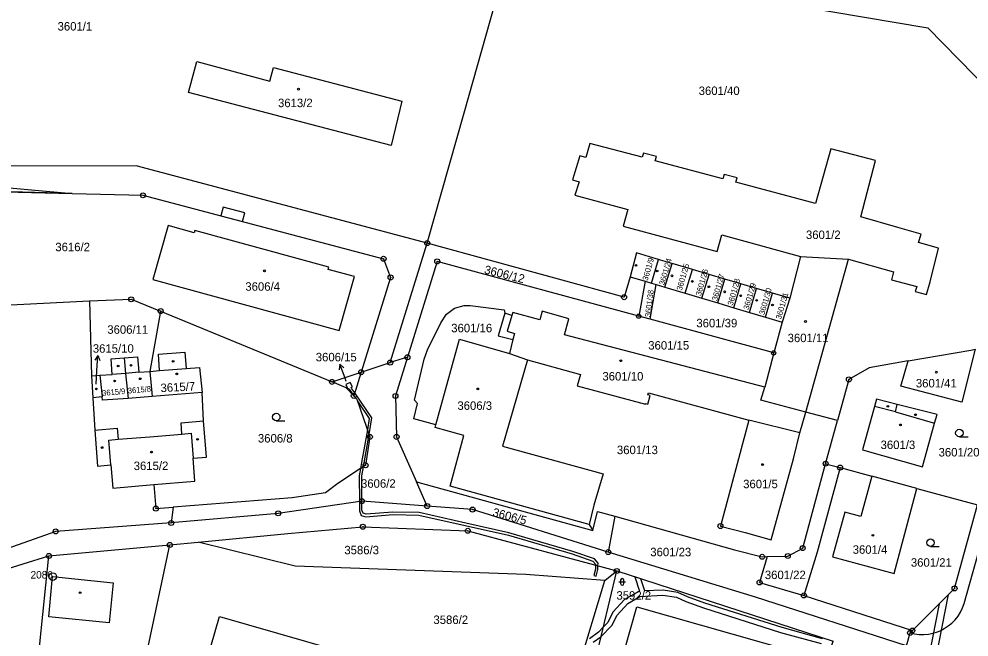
# Model space of a CAD drawing. Extents: x -644096 to -634268, y -1141430 to -1133463.
# Drawn here: x -640677.9 to -640487.2, y -1138000 to -1137875.9 of the extents above; entities that cross this region are included whole.
import ezdxf

# ---------------------------------------------------------------- set-up
doc = ezdxf.new("R2010")
doc.units = 0
for name, color, linetype in [('_CIVIL_CONSTRUCTION', 7, 'Continuous'), ('B_Hranice _3D', 7, 'Continuous'), ('M_Svah_Nasyp', 7, 'Continuous'), ('M_Svah_Zarez', 7, 'Continuous'), ('svrsek_osa_sjezdy', 7, 'Continuous'), ('svrsek_osa_VRT', 7, 'Continuous'), ('svrsek_popisy_VRT', 7, 'Continuous'), ('terminal_VRT', 7, 'Continuous')]:
    doc.layers.add(name, color=color, linetype=linetype)

msp = doc.modelspace()

# ---------------------------------------------------------------- linework, layer by layer
at = {"layer": '_CIVIL_CONSTRUCTION'}
for centre, radius in [((-640652.98, -1137911.28), 0.5), ((-640652.98, -1137911.28), 0.0303), ((-640595.91, -1137920.88), 0.5), ((-640595.91, -1137920.88), 0.0303), ((-640604.68, -1137924.02), 0.5), ((-640604.68, -1137924.02), 0.0303), ((-640593.9, -1137924.55), 0.5), ((-640593.9, -1137924.55), 0.0303), ((-640603.27, -1137927.76), 0.5), ((-640603.27, -1137927.76), 0.0303), ((-640655.34, -1137932.16), 0.5), ((-640556.39, -1137931.73), 0.5), ((-640556.39, -1137931.73), 0.0303), ((-640655.34, -1137932.16), 0.0303), ((-640649.43, -1137934.52), 0.5), ((-640649.43, -1137934.52), 0.0303), ((-640553.45, -1137935.55), 0.425), ((-640553.45, -1137935.55), 0.0258), ((-640599.88, -1137943.79), 0.5), ((-640526.37, -1137942.92), 0.425), ((-640526.37, -1137942.92), 0.0258), ((-640603.35, -1137944.86), 0.5), ((-640603.35, -1137944.86), 0.0303), ((-640599.88, -1137943.79), 0.0303), ((-640609.18, -1137946.79), 0.5), ((-640609.18, -1137946.79), 0.0303), ((-640615.03, -1137948.73), 0.5), ((-640615.03, -1137948.73), 0.0303), ((-640511.28, -1137948.24), 0.5), ((-640511.28, -1137948.24), 0.0303), ((-640610.66, -1137951.54), 0.5), ((-640610.66, -1137951.54), 0.0303), ((-640602.29, -1137951.57), 0.5), ((-640602.29, -1137951.57), 0.0303), ((-640607.43, -1137959.77), 0.5), ((-640607.43, -1137959.77), 0.0303), ((-640602.07, -1137959.78), 0.5), ((-640602.07, -1137959.78), 0.0303), ((-640608.3, -1137965.48), 0.5), ((-640608.3, -1137965.48), 0.0303), ((-640515.94, -1137965.16), 0.5), ((-640515.94, -1137965.16), 0.0303), ((-640513.04, -1137965.94), 0.5), ((-640513.04, -1137965.94), 0.0303), ((-640650.38, -1137974.18), 0.5), ((-640609.01, -1137972.67), 0.5), ((-640609.01, -1137972.67), 0.0303), ((-640595.92, -1137973.67), 0.5), ((-640595.92, -1137973.67), 0.0303), ((-640586.81, -1137974.38), 0.5), ((-640650.38, -1137974.18), 0.0303), ((-640625.82, -1137975.13), 0.5), ((-640625.82, -1137975.13), 0.0303), ((-640586.81, -1137974.38), 0.0303), ((-640647.33, -1137977.06), 0.5), ((-640647.33, -1137977.06), 0.0303), ((-640608.83, -1137977.82), 0.5), ((-640537.05, -1137977.68), 0.5), ((-640537.05, -1137977.68), 0.0303), ((-640670.5, -1137978.75), 0.5), ((-640670.5, -1137978.75), 0.0303), ((-640608.83, -1137977.82), 0.0303), ((-640587.78, -1137978.63), 0.5), ((-640587.78, -1137978.63), 0.0303), ((-640647.58, -1137981.47), 0.5), ((-640647.58, -1137981.47), 0.0303), ((-640671.85, -1137983.68), 0.5), ((-640559.57, -1137982.91), 0.5), ((-640559.57, -1137982.91), 0.0303), ((-640528.68, -1137983.85), 0.5), ((-640523.53, -1137983.7), 0.5), ((-640520.55, -1137982.1), 0.5), ((-640520.55, -1137982.1), 0.0303), ((-640671.85, -1137983.68), 0.0303), ((-640528.68, -1137983.85), 0.0303), ((-640523.53, -1137983.7), 0.0303), ((-640671.09, -1137987.83), 0.75), ((-640557.88, -1137986.7), 0.5), ((-640557.88, -1137986.7), 0.0303), ((-640671.09, -1137987.83), 0.03), ((-640529.2, -1137989), 0.5), ((-640529.2, -1137989), 0.0303), ((-640490.06, -1137990.2), 0.5), ((-640490.06, -1137990.2), 0.0303), ((-640520.3, -1137991.61), 0.5), ((-640520.3, -1137991.61), 0.0303), ((-640498.99, -1137999.12), 0.5), ((-640498.53, -1137998.66), 0.5), ((-640498.53, -1137998.66), 0.0303), ((-640498.99, -1137999.12), 0.0303)]:
    msp.add_circle(centre, radius, dxfattribs=at)
at = {"layer": 'B_Hranice _3D'}
for points in [[(-640724.18, -1137909.49), (-640667.2, -1137910.92), (-640652.98, -1137911.28), (-640604.68, -1137924.02), (-640603.27, -1137927.76), (-640609.18, -1137946.79), (-640603.35, -1137944.86), (-640595.91, -1137920.88), (-640654.35, -1137905.37), (-640723.26, -1137905.43), (-640723.36, -1137905.86)], [(-640637.33, -1137915.41), (-640632.98, -1137916.56), (-640632.51, -1137914.83), (-640636.85, -1137913.65)], [(-640612.29, -1137949.29), (-640611.85, -1137950.18), (-640611.62, -1137950.07), (-640611.45, -1137950.37), (-640610.66, -1137951.54), (-640610.47, -1137950.93), (-640611.03, -1137950.11), (-640611.17, -1137949.84), (-640610.95, -1137949.74), (-640611.4, -1137948.84)], [(-640610.47, -1137950.93), (-640610.66, -1137951.54), (-640610.07, -1137952.19), (-640609.91, -1137952.64), (-640607.56, -1137956.07), (-640607.93, -1137958.33), (-640607.59, -1137959.3), (-640607.04, -1137955.95)], [(-640607.93, -1137958.33), (-640609.08, -1137964.9), (-640609.3, -1137966.15), (-640608.73, -1137965.76), (-640608.58, -1137964.98), (-640607.59, -1137959.3)], [(-640609.04, -1137972.67), (-640609.06, -1137967.61), (-640608.73, -1137965.76), (-640609.3, -1137966.15), (-640609.56, -1137967.57), (-640609.54, -1137972.75)], [(-640609.54, -1137972.75), (-640609.53, -1137974.62), (-640609.18, -1137975.54), (-640608.22, -1137975.8), (-640602.78, -1137975.39), (-640597.58, -1137975.48), (-640588.28, -1137977.57), (-640579.63, -1137979.51), (-640566.85, -1137983.29), (-640562.65, -1137984.7), (-640562.12, -1137985.31), (-640562.13, -1137985.55), (-640561.64, -1137985.69), (-640561.62, -1137985.13), (-640562.37, -1137984.26), (-640566.69, -1137982.81), (-640579.51, -1137979.03), (-640588.18, -1137977.09), (-640597.52, -1137974.98), (-640602.8, -1137974.89), (-640608.18, -1137975.3), (-640608.8, -1137975.12), (-640609.03, -1137974.52), (-640609.04, -1137972.67)], [(-640562.48, -1137987.64), (-640561.99, -1137987.76), (-640561.66, -1137986.37), (-640561.64, -1137985.69), (-640562.13, -1137985.55), (-640562.16, -1137986.31)], [(-640493.18, -1137993.31), (-640495.84, -1138006.96), (-640494.41, -1138007.46), (-640491.29, -1137991.43)]]:
    msp.add_lwpolyline(points, close=True, dxfattribs=at)
for points in [[(-640516.54, -1138000.29), (-640524.69, -1137998.06), (-640540.16, -1137993.14), (-640543.64, -1137991.91), (-640545.61, -1137991.03), (-640548.55, -1137990.55), (-640552.24, -1137990.7), (-640553.04, -1137988.27), (-640554.23, -1137987.88), (-640553.29, -1137990.74), (-640556.29, -1137992.4), (-640558.64, -1137995), (-640559.65, -1137997.04), (-640560.58, -1137998.01), (-640561.51, -1137998.98), (-640563.34, -1138000.31)], [(-640562.6, -1138001.01), (-640561.04, -1137999.94), (-640558.83, -1137997.62), (-640557.8, -1137995.56), (-640555.65, -1137993.2), (-640553.21, -1137991.83), (-640548.61, -1137991.55), (-640545.89, -1137991.99), (-640544.02, -1137992.83), (-640540.48, -1137994.08), (-640524.97, -1137999.02), (-640516.82, -1138001.25)]]:
    msp.add_lwpolyline(points, dxfattribs=at)
at = {"layer": 'M_Svah_Nasyp'}
for p, q in [((-640578.91, -1137935.4), (-640579.87, -1137938.55)), ((-640579.87, -1137938.55), (-640578.42, -1137938.99)), ((-640578.42, -1137938.99), (-640578.72, -1137940.2)), ((-640656.48, -1137947.02), (-640659.15, -1137947.23)), ((-640653.81, -1137946.81), (-640656.48, -1137947.02)), ((-640649.63, -1137946.48), (-640644.29, -1137946.06)), ((-640501.94, -1137954.75), (-640506.11, -1137953.69)), ((-640501.94, -1137954.75), (-640501.56, -1137953.25)), ((-640501.94, -1137954.75), (-640494.08, -1137957)), ((-640645.34, -1137956.96), (-640640.81, -1137956.58)), ((-640662.64, -1137958.41), (-640658.14, -1137958.04)), ((-640658.14, -1137958.04), (-640657.98, -1137960.26)), ((-640645.21, -1137959.21), (-640645.34, -1137956.96)), ((-640659.83, -1137960.41), (-640657.98, -1137960.26)), ((-640659.43, -1137965.42), (-640659.83, -1137960.41)), ((-640657.98, -1137960.26), (-640651.6, -1137959.74)), ((-640651.6, -1137959.74), (-640645.21, -1137959.21)), ((-640645.21, -1137959.21), (-640643.33, -1137959.05)), ((-640643.33, -1137959.05), (-640642.93, -1137964.03)), ((-640671.88, -1137995.89), (-640671.11, -1137987.82)), ((-640671.11, -1137987.82), (-640658.98, -1137989.1)), ((-640658.98, -1137989.1), (-640659.77, -1137997.11)), ((-640659.77, -1137997.11), (-640671.88, -1137995.89))]:
    msp.add_line(p, q, dxfattribs=at)
at = {"layer": 'M_Svah_Zarez'}
for centre in [(-640621.76, -1137889.97), (-640554.01, -1137925.35), (-640628.6, -1137926.44), (-640549.77, -1137926.47), (-640546.79, -1137927.44), (-640542.7, -1137928.57), (-640539.38, -1137929.64), (-640536.21, -1137930.66), (-640532.99, -1137931.44), (-640529.78, -1137932.37), (-640526.61, -1137933.3), (-640519.99, -1137936.61), (-640655.38, -1137945.41), (-640646.94, -1137944.61), (-640557.05, -1137944.5), (-640657.96, -1137945.55), (-640646.2, -1137947.14), (-640493.72, -1137946.78), (-640658.67, -1137948.55), (-640653.53, -1137948.11), (-640662.34, -1137950.15), (-640585.77, -1137950.14), (-640503.44, -1137953.65), (-640497.9, -1137955.34), (-640500.93, -1137957.38), (-640642.02, -1137960.27), (-640661.19, -1137961.92), (-640651.26, -1137962.83), (-640528.6, -1137965.34), (-640506.45, -1137979.55), (-640665.6, -1137991.05)]:
    msp.add_circle(centre, 0.175, dxfattribs=at)
at = {"layer": 'svrsek_osa_sjezdy'}
for p, q in [((-640626.23, -1137956.54), (-640624.48, -1137956.54)), ((-640489.09, -1137959.75), (-640487.34, -1137959.75)), ((-640494.89, -1137981.77), (-640493.14, -1137981.77)), ((-640557.43, -1137988.9), (-640556.09, -1137988.9)), ((-640557.09, -1137988.56), (-640557.09, -1137989.24)), ((-640556.43, -1137989.24), (-640556.43, -1137988.56))]:
    msp.add_line(p, q, dxfattribs=at)
for centre in [(-640626.23, -1137955.79), (-640489.09, -1137959), (-640494.89, -1137981.02)]:
    msp.add_circle(centre, 0.75, dxfattribs=at)
for centre, start, end in [((-640556.76, -1137988.57), 0, 180), ((-640556.76, -1137989.24), 180, 359.9879)]:
    msp.add_arc(centre, 0.335, start, end, dxfattribs=at)
at = {"layer": 'svrsek_popisy_VRT'}
for p, q in [((-640662.07, -1137943.42), (-640662.62, -1137944.4)), ((-640662.23, -1137946.42), (-640662.07, -1137943.42)), ((-640662.07, -1137943.42), (-640661.62, -1137944.45)), ((-640613.49, -1137945.19), (-640613.6, -1137946.3)), ((-640612.42, -1137947.99), (-640613.49, -1137945.19)), ((-640613.49, -1137945.19), (-640612.67, -1137945.94)), ((-640662.37, -1137949.2), (-640662.23, -1137946.42)), ((-640612.17, -1137948.64), (-640612.42, -1137947.99))]:
    msp.add_line(p, q, dxfattribs=at)
at = {"layer": 'terminal_VRT'}
for p, q in [((-640667.2, -1137910.92), (-640684.79, -1137910.48)), ((-640603.35, -1137944.86), (-640595.91, -1137920.88)), ((-640550.91, -1137928.91), (-640549.52, -1137924.15)), ((-640520.97, -1137923.59), (-640523.15, -1137931.96)), ((-640520.97, -1137923.59), (-640511.33, -1137924.13)), ((-640519.92, -1137954.82), (-640511.33, -1137924.13)), ((-640548.2, -1137929.72), (-640546.78, -1137924.96)), ((-640542.7, -1137926.18), (-640546.78, -1137924.96)), ((-640544.12, -1137930.94), (-640542.7, -1137926.18)), ((-640539.33, -1137927.17), (-640542.7, -1137926.18)), ((-640555.2, -1137927.63), (-640552.2, -1137928.53)), ((-640540.76, -1137931.94), (-640539.33, -1137927.17)), ((-640536.15, -1137928.11), (-640539.33, -1137927.17)), ((-640537.58, -1137932.89), (-640536.15, -1137928.11)), ((-640532.97, -1137929.05), (-640536.15, -1137928.11)), ((-640552.2, -1137928.53), (-640553.45, -1137935.55)), ((-640552.2, -1137928.53), (-640550.91, -1137928.91)), ((-640551.19, -1137936.17), (-640549.94, -1137929.2)), ((-640550.91, -1137928.91), (-640549.94, -1137929.2)), ((-640549.94, -1137929.2), (-640548.2, -1137929.72)), ((-640548.2, -1137929.72), (-640544.12, -1137930.94)), ((-640534.4, -1137933.84), (-640532.97, -1137929.05)), ((-640529.82, -1137929.99), (-640532.97, -1137929.05)), ((-640531.25, -1137934.78), (-640529.82, -1137929.99)), ((-640526.6, -1137930.93), (-640529.82, -1137929.99)), ((-640544.12, -1137930.94), (-640540.76, -1137931.94)), ((-640528.03, -1137935.74), (-640526.6, -1137930.93)), ((-640523.15, -1137931.96), (-640526.6, -1137930.93)), ((-640687.37, -1137933.62), (-640663.68, -1137932.48)), ((-640663.68, -1137932.48), (-640663.32, -1137947.52)), ((-640540.76, -1137931.94), (-640537.58, -1137932.89)), ((-640537.58, -1137932.89), (-640534.4, -1137933.84)), ((-640523.15, -1137931.96), (-640524.69, -1137936.74)), ((-640649.43, -1137934.52), (-640651.62, -1137946.64)), ((-640551.19, -1137936.17), (-640553.45, -1137935.55)), ((-640534.4, -1137933.84), (-640531.25, -1137934.78)), ((-640531.25, -1137934.78), (-640528.03, -1137935.74)), ((-640528.03, -1137935.74), (-640524.69, -1137936.74)), ((-640526.37, -1137942.92), (-640551.19, -1137936.17)), ((-640524.69, -1137936.74), (-640526.37, -1137942.92)), ((-640528.13, -1137949.82), (-640568.34, -1137939.29)), ((-640579.4, -1137943.02), (-640575.8, -1137944.32)), ((-640526.37, -1137942.92), (-640528.13, -1137949.82)), ((-640499.37, -1137944.54), (-640486.82, -1137942.34)), ((-640609.18, -1137946.79), (-640603.35, -1137944.86)), ((-640599.88, -1137943.79), (-640603.35, -1137944.86)), ((-640575.8, -1137944.32), (-640580.82, -1137961.65)), ((-640575.8, -1137944.32), (-640565.18, -1137947.23)), ((-640651.62, -1137946.64), (-640651.1, -1137951.64)), ((-640615.03, -1137948.73), (-640609.18, -1137946.79)), ((-640609.18, -1137946.79), (-640610.66, -1137951.54)), ((-640663.32, -1137947.52), (-640661.64, -1137947.42)), ((-640663.32, -1137947.52), (-640663.05, -1137951.91)), ((-640661.64, -1137947.42), (-640661.19, -1137951.75)), ((-640641.08, -1137950.87), (-640651.1, -1137951.64)), ((-640528.94, -1137952.38), (-640528.13, -1137949.82)), ((-640661.19, -1137951.75), (-640663.05, -1137951.91)), ((-640651.1, -1137951.64), (-640655.95, -1137952.05)), ((-640519.92, -1137954.82), (-640528.94, -1137952.38)), ((-640521.09, -1137958.97), (-640531.35, -1137956.39)), ((-640521.09, -1137958.97), (-640519.92, -1137954.82)), ((-640513.59, -1137956.52), (-640519.92, -1137954.82)), ((-640515.94, -1137965.16), (-640513.59, -1137956.52)), ((-640522.36, -1137964.21), (-640521.09, -1137958.97)), ((-640515.94, -1137965.16), (-640513.04, -1137965.94)), ((-640513.04, -1137965.94), (-640506.64, -1137967.68)), ((-640497.61, -1137970.13), (-640506.64, -1137967.68)), ((-640598.07, -1137968.82), (-640562.69, -1137978.58)), ((-640595.92, -1137973.67), (-640598.07, -1137968.82)), ((-640497.61, -1137970.13), (-640485.47, -1137973.42)), ((-640646.93, -1137973.91), (-640647.33, -1137977.06)), ((-640558.28, -1137975.72), (-640559.57, -1137982.91)), ((-640563.39, -1137977.35), (-640562.69, -1137978.58)), ((-640671.85, -1137983.68), (-640647.58, -1137981.47)), ((-640647.58, -1137981.47), (-640641.91, -1137980.92)), ((-640683.94, -1137987.4), (-640671.85, -1137983.68)), ((-640568.36, -1138030.6), (-640557.88, -1137986.7)), ((-640560.29, -1137988.59), (-640557.88, -1137986.7)), ((-640557.88, -1137986.7), (-640514.4, -1138000.79)), ((-640520.3, -1137991.61), (-640498.53, -1137998.66)), ((-640498.53, -1137998.66), (-640498.99, -1137999.12)), ((-640499.69, -1138001.76), (-640498.99, -1137999.12))]:
    msp.add_line(p, q, dxfattribs=at)
for points in [[(-640595.91, -1137920.88), (-640588.5, -1137894.7), (-640579.64, -1137863.43)], [(-640579.64, -1137863.43), (-640495.4, -1137877.68), (-640470.58, -1137903.03), (-640472.94, -1137927.59), (-640476.14, -1137939.3)], [(-640643.83, -1137890.62), (-640642.18, -1137884.44), (-640627.5, -1137888.36), (-640626.76, -1137885.61)], [(-640626.76, -1137885.61), (-640601.03, -1137892.38), (-640603.15, -1137901.29), (-640643.83, -1137890.62)], [(-640770.44, -1137899.74), (-640763.82, -1137902.2), (-640728.07, -1137905.43), (-640667.2, -1137910.92)], [(-640511.33, -1137924.13), (-640502.32, -1137926.65), (-640502.71, -1137928.27), (-640497.64, -1137929.59), (-640497.98, -1137930.57), (-640495.69, -1137931.17), (-640494.98, -1137928.62), (-640493.3, -1137921.91), (-640497.27, -1137920.77), (-640496.78, -1137919.07), (-640501.46, -1137917.73), (-640508.88, -1137915.61), (-640505.91, -1137904.28), (-640514.87, -1137901.93), (-640517.96, -1137912.94), (-640533.95, -1137908.67), (-640533.72, -1137907.8), (-640536.34, -1137907.1), (-640536.57, -1137907.97), (-640550.15, -1137904.35), (-640549.92, -1137903.48), (-640552.52, -1137902.79), (-640552.75, -1137903.65), (-640563.25, -1137900.85), (-640564.05, -1137903.68), (-640565.3, -1137903.33), (-640566.77, -1137908.16), (-640565.45, -1137908.58), (-640566.29, -1137911.28), (-640555.68, -1137914.13), (-640556.57, -1137917.5), (-640537.73, -1137922.53), (-640536.76, -1137919.22), (-640520.97, -1137923.59)], [(-640667.2, -1137910.92), (-640652.98, -1137911.28), (-640604.68, -1137924.02), (-640603.27, -1137927.76), (-640609.18, -1137946.79)], [(-640642.55, -1137918.37), (-640642.67, -1137918.79), (-640647.89, -1137917.36), (-640651.01, -1137928.16), (-640613.62, -1137938.4), (-640610.5, -1137927.6), (-640615.77, -1137926.16), (-640615.64, -1137925.69), (-640642.55, -1137918.37)], [(-640555.2, -1137927.63), (-640556.39, -1137931.73), (-640595.91, -1137920.88)], [(-640549.52, -1137924.15), (-640551.32, -1137923.62), (-640553.88, -1137922.86), (-640555.2, -1137927.63)], [(-640546.78, -1137924.96), (-640549.06, -1137924.29), (-640549.52, -1137924.15)], [(-640488.14, -1137993.22), (-640480.57, -1137966.32), (-640478.8, -1137960.05), (-640474.83, -1137946.1), (-640468.52, -1137923.04)], [(-640553.45, -1137935.55), (-640593.9, -1137924.55), (-640599.88, -1137943.79)], [(-640663.68, -1137932.48), (-640655.34, -1137932.16), (-640649.43, -1137934.52)], [(-640594.19, -1137957.35), (-640598.63, -1137956.14), (-640597.89, -1137953.09), (-640598.5, -1137952.42), (-640596.55, -1137944.15), (-640595.83, -1137942.27), (-640593.21, -1137936.85), (-640592.08, -1137935.17), (-640590.44, -1137933.93), (-640588.49, -1137933.41), (-640587.3, -1137933.38), (-640580.44, -1137934.26), (-640580.37, -1137934.96)], [(-640649.43, -1137934.52), (-640642.28, -1137937.48), (-640615.03, -1137948.73)], [(-640580.37, -1137934.96), (-640581.68, -1137939.48), (-640578.72, -1137940.2), (-640579.4, -1137943.02)], [(-640568.34, -1137939.29), (-640567.46, -1137936.05), (-640572.85, -1137934.54), (-640573.34, -1137936.29), (-640578.72, -1137934.78), (-640578.91, -1137935.4), (-640580.37, -1137934.96)], [(-640594.19, -1137957.35), (-640589.41, -1137940.19), (-640579.4, -1137943.02)], [(-640651.62, -1137946.64), (-640649.63, -1137946.48), (-640649.89, -1137943.14), (-640644.55, -1137942.77), (-640644.29, -1137946.06), (-640641.6, -1137945.85), (-640641.08, -1137950.87)], [(-640486.82, -1137942.34), (-640485.91, -1137942.18), (-640488.59, -1137952.82), (-640500.84, -1137949.59), (-640499.37, -1137944.54)], [(-640661.64, -1137947.42), (-640659.15, -1137947.23), (-640659.36, -1137944.13), (-640656.74, -1137943.93)], [(-640656.74, -1137943.93), (-640654.11, -1137943.73), (-640653.81, -1137946.81), (-640651.62, -1137946.64)], [(-640656.74, -1137943.93), (-640656.48, -1137947.02), (-640655.95, -1137952.05)], [(-640599.88, -1137943.79), (-640602.29, -1137951.57), (-640602.07, -1137959.78), (-640598.07, -1137968.82)], [(-640499.37, -1137944.54), (-640507.19, -1137945.91), (-640511.28, -1137948.24), (-640513.59, -1137956.52)], [(-640610.66, -1137951.54), (-640612.17, -1137949.9), (-640615.03, -1137948.73)], [(-640565.18, -1137947.23), (-640565.79, -1137949.51), (-640552.11, -1137953.21), (-640552.07, -1137953.09), (-640551.64, -1137953.2), (-640551.17, -1137951.46), (-640551.6, -1137951.34), (-640551.49, -1137950.94), (-640531.35, -1137956.39)], [(-640650.8, -1137969.36), (-640642.56, -1137968.66), (-640642.93, -1137964.03), (-640640.23, -1137963.83), (-640640.81, -1137956.58), (-640641.08, -1137950.87)], [(-640663.05, -1137951.91), (-640662.64, -1137958.41), (-640662.12, -1137965.68), (-640659.43, -1137965.42), (-640659.06, -1137970.05), (-640650.8, -1137969.36)], [(-640655.95, -1137952.05), (-640661.12, -1137952.42), (-640661.19, -1137951.75)], [(-640610.66, -1137951.54), (-640610.07, -1137952.19), (-640607.43, -1137959.77), (-640608.3, -1137965.48), (-640613.83, -1137969.17), (-640616.35, -1137971.04), (-640623.04, -1137972.04), (-640646.93, -1137973.91)], [(-640494.08, -1137957), (-640493.58, -1137955.29), (-640501.56, -1137953.25), (-640505.7, -1137952.2), (-640506.11, -1137953.69), (-640508.54, -1137962.41), (-640496.5, -1137965.76), (-640494.08, -1137957)], [(-640531.35, -1137956.39), (-640537.05, -1137977.68), (-640532.11, -1137978.96), (-640526.86, -1137980.43), (-640522.36, -1137964.21)], [(-640563.39, -1137977.35), (-640591.34, -1137969.64), (-640588.56, -1137959.51), (-640594.34, -1137957.88), (-640594.19, -1137957.35)], [(-640580.82, -1137961.65), (-640560.6, -1137967.18), (-640562.44, -1137973.52), (-640563.39, -1137977.35)], [(-640527.71, -1137983.82), (-640523.53, -1137983.7), (-640520.55, -1137982.1), (-640515.94, -1137965.16)], [(-640513.04, -1137965.94), (-640517.65, -1137982.89), (-640520.3, -1137991.61)], [(-640506.64, -1137967.68), (-640508.85, -1137975.76), (-640512.1, -1137974.88), (-640514.54, -1137983.85), (-640502.2, -1137987.18), (-640497.61, -1137970.13)], [(-640650.8, -1137969.36), (-640650.38, -1137974.18), (-640646.93, -1137973.91)], [(-640595.92, -1137973.67), (-640609.01, -1137972.67), (-640625.82, -1137975.13), (-640647.33, -1137977.06)], [(-640559.57, -1137982.91), (-640586.81, -1137974.38), (-640595.92, -1137973.67)], [(-640498.53, -1137998.66), (-640490.06, -1137990.2), (-640485.47, -1137973.42)], [(-640562.69, -1137978.58), (-640561.75, -1137974.75), (-640558.28, -1137975.72)], [(-640558.28, -1137975.72), (-640534.21, -1137982.48), (-640528.68, -1137983.85), (-640527.71, -1137983.82)], [(-640647.33, -1137977.06), (-640670.5, -1137978.75), (-640683.59, -1137983.42), (-640707.9, -1137999.35), (-640729.84, -1138011.07)], [(-640641.91, -1137980.92), (-640623.9, -1137979.18), (-640608.83, -1137977.82), (-640587.78, -1137978.63), (-640557.88, -1137986.7)], [(-640654.98, -1138016.73), (-640653.09, -1138007.26), (-640647.58, -1137981.47)], [(-640560.29, -1137988.59), (-640576.12, -1137987.39), (-640622.4, -1137985.71), (-640641.91, -1137980.92)], [(-640499.69, -1138001.76), (-640530, -1137991.95), (-640559.57, -1137982.91)], [(-640676.66, -1138024.93), (-640673.68, -1138001.33), (-640671.85, -1137983.68)], [(-640527.71, -1137983.82), (-640529.2, -1137989), (-640520.3, -1137991.61)], [(-640572.81, -1138029.32), (-640565.53, -1138006.16), (-640560.29, -1137988.59)], [(-640556.24, -1138002.42), (-640553.81, -1137993.89), (-640515.7, -1138004.76), (-640514.4, -1138000.79)], [(-640498.99, -1137999.12), (-640498.08, -1137999.33), (-640497.14, -1137999.44), (-640496.21, -1137999.46), (-640495.27, -1137999.37), (-640494.35, -1137999.18), (-640493.46, -1137998.9), (-640492.95, -1137998.69), (-640492.12, -1137998.26), (-640491.33, -1137997.74), (-640490.61, -1137997.15), (-640489.95, -1137996.48), (-640489.37, -1137995.74), (-640488.87, -1137994.94), (-640488.46, -1137994.1), (-640488.14, -1137993.22)], [(-640639.1, -1138011.21), (-640641.85, -1138010.42), (-640637.65, -1137995.81), (-640579.86, -1138012.43), (-640580.4, -1138014.31), (-640580, -1138014.42), (-640580.29, -1138015.43), (-640580.69, -1138015.31), (-640583.86, -1138027.12), (-640620.63, -1138016.53), (-640622.49, -1138023.41), (-640637.88, -1138018.94), (-640636.78, -1138015.08), (-640639.95, -1138014.19), (-640639.1, -1138011.21)]]:
    msp.add_lwpolyline(points, dxfattribs=at)

# ---------------------------------------------------------------- texts
at = {"layer": '_CIVIL_CONSTRUCTION'}
msp.add_text('2086', height=1.5, dxfattribs=at).set_placement((-640675.54, -1137988.21))
at = {"layer": 'svrsek_osa_VRT'}
for s, p in [('3601/1', (-640670.12, -1137878.2)), ('3601/40', (-640541.42, -1137891.14)), ('3613/2', (-640625.87, -1137893.58)), ('3601/2', (-640519.89, -1137920.05)), ('3616/2', (-640670.57, -1137922.5)), ('3606/4', (-640632.43, -1137930.44)), ('3606/11', (-640660.14, -1137939.08)), ('3601/16', (-640591.1, -1137938.78)), ('3601/39', (-640541.89, -1137937.78)), ('3601/11', (-640523.57, -1137940.76)), ('3615/10', (-640663.05, -1137942.88)), ('3601/15', (-640551.55, -1137942.25)), ('3606/15', (-640618.29, -1137944.61)), ('3601/10', (-640560.75, -1137948.46)), ('3601/41', (-640497.83, -1137949.85)), ('3606/3', (-640589.86, -1137954.35)), ('3606/8', (-640629.9, -1137960.91)), ('3601/3', (-640504.91, -1137962.22)), ('3601/13', (-640557.84, -1137963.24)), ('3601/20', (-640493.27, -1137963.71)), ('3615/2', (-640654.84, -1137966.44)), ('3606/2', (-640609.21, -1137969.99)), ('3601/5', (-640532.5, -1137970.08)), ('3601/4', (-640510.51, -1137983.25)), ('3586/3', (-640612.55, -1137983.35)), ('3601/23', (-640551.14, -1137983.74)), ('3601/21', (-640498.83, -1137985.84)), ('3601/22', (-640528.15, -1137988.33)), ('3592/2', (-640557.93, -1137992.46)), ('3586/2', (-640594.67, -1137997.34))]:
    msp.add_text(s, height=1.7, dxfattribs=at).set_placement(p)
for s, height, rotation, p in [('3601/9', 1.14, 74, (-640551.67, -1137928.49)), ('3601/24', 1.14, 74, (-640548.32, -1137929.41)), ('3606/12', 1.7, 346, (-640584.59, -1137926.95)), ('3601/25', 1.14, 74, (-640544.81, -1137930.48)), ('3601/26', 1.14, 74, (-640540.98, -1137931.56)), ('3601/27', 1.14, 74, (-640537.72, -1137932.56)), ('3601/28', 1.14, 74, (-640534.58, -1137933.49)), ('3601/29', 1.14, 74, (-640531.41, -1137934.36)), ('3601/30', 1.14, 74, (-640528.25, -1137935.37)), ('3601/38', 1.14, 83, (-640551.12, -1137935.81)), ('3601/31', 1.14, 74, (-640524.9, -1137936.27)), ('3615/7', 1.7, 3, (-640649.41, -1137950.81)), ('3615/9', 1.14, 5, (-640661.13, -1137951.56)), ('3615/8', 1.14, 5, (-640655.97, -1137951.09)), ('3606/5', 1.7, 345, (-640582.93, -1137975.64))]:
    msp.add_text(s, height=height, rotation=rotation, dxfattribs=at).set_placement(p)

doc.saveas('drawing.dxf')
